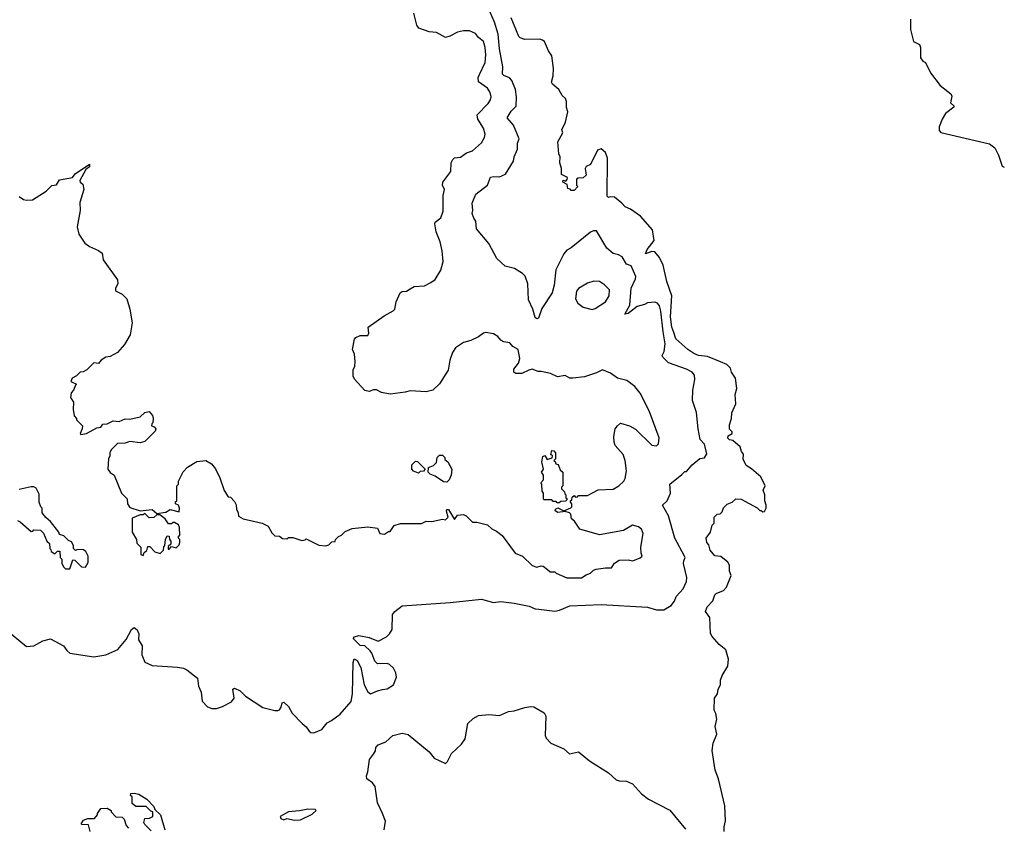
# Model space of a CAD drawing. Extents: x 1861455 to 2058065, y 200073 to 437907.
# Tile 548 of 574: x 2036349 to 2042930, y 359472 to 364871. Entities that reach past the tile are written whole.
import ezdxf

# ---------------------------------------------------------------- set-up
doc = ezdxf.new("R2010")
doc.units = 0

msp = doc.modelspace()

# ---------------------------------------------------------------- linework, layer by layer
at = {"layer": '0CON05XD'}
for points in [[(2036255.6, 360795.6), (2036395, 360680), (2036445, 360684.2), (2036505, 360718.6), (2036555, 360732), (2036643.3, 360685), (2036664.2, 360654.2), (2036685, 360636.2), (2036845, 360611.2), (2036925, 360623.8), (2037005, 360660), (2037062.1, 360727.9), (2037097.5, 360795), (2037115, 360807.5), (2037135, 360792.5), (2037146, 360765), (2037144, 360725), (2037167.1, 360685), (2037166, 360625), (2037185, 360576.7), (2037235, 360553.3), (2037405, 360543.3), (2037445, 360536.7), (2037465.4, 360525.4), (2037538.3, 360468.3), (2037544.2, 360415), (2037561.2, 360375), (2037570, 360315), (2037605, 360277.5), (2037633, 360267), (2037665, 360266.7), (2037705, 360278.8), (2037765, 360310), (2037783.3, 360335), (2037773.3, 360395), (2037785, 360402.5), (2037822.5, 360385), (2037858.3, 360348.3), (2037975, 360273.3), (2038055, 360252.5), (2038075, 360253.3), (2038085, 360257.5), (2038096.7, 360275), (2038102.5, 360305), (2038115, 360307.5), (2038145, 360278.8), (2038170, 360235), (2038236.1, 360166.1), (2038265, 360144.4), (2038284.8, 360114.8), (2038295.7, 360105.8), (2038315, 360103.6), (2038368.9, 360125), (2038405, 360171.2), (2038434.1, 360185.9), (2038490.9, 360229.1), (2038565, 360314), (2038574.5, 360365), (2038577.3, 360572.7), (2038585, 360597.5), (2038605, 360586.7), (2038629.7, 360539.7), (2038652.5, 360425), (2038675, 360376.7), (2038695, 360363.8), (2038740, 360385), (2038773, 360393), (2038805, 360397.5), (2038847.5, 360425), (2038867.5, 360475), (2038862.5, 360505), (2038847.5, 360535), (2038820.7, 360560.7), (2038805, 360566.7), (2038740, 360565), (2038723, 360583), (2038703.8, 360635), (2038691.5, 360651.5), (2038655, 360684.4), (2038625, 360686.2), (2038577.5, 360735), (2038587.5, 360745), (2038616.1, 360753.9), (2038685, 360740.8), (2038745, 360716.7), (2038800, 360745), (2038821.2, 360765), (2038838, 360795), (2038840.8, 360895), (2038855.8, 360915), (2038905, 360952.2), (2039225.4, 360974.6), (2039435, 360996), (2039515, 360974.4), (2039565, 360980.5), (2039655, 360970.9), (2039755, 360949.6), (2039795, 360932.4), (2039819.4, 360930.6), (2039925, 360915.9), (2039957.6, 360922.4), (2040025, 360952.7), (2040235, 360961.1), (2040545, 360944.4), (2040605, 360926), (2040653.6, 360926.4), (2040702.5, 360955), (2040726.1, 360983.9), (2040737.5, 361015), (2040783.6, 361066.4), (2040805.8, 361114.2), (2040808.3, 361141.7), (2040786.7, 361235), (2040787, 361253), (2040796.7, 361275), (2040793.3, 361285), (2040728.5, 361405), (2040685, 361553.3), (2040646.2, 361625), (2040675.8, 361655), (2040698.8, 361705), (2040693.8, 361765), (2040775, 361830), (2040795, 361850), (2040805, 361850), (2040842.5, 361895), (2040895, 361937.5), (2040925, 361942.5), (2040940.7, 361969.3), (2040925, 362032.5), (2040896.7, 362065), (2040883.3, 362135), (2040873.3, 362245), (2040846.7, 362325), (2040847.5, 362395), (2040861.2, 362465), (2040858.8, 362495), (2040843.3, 362515), (2040805.6, 362535.6), (2040685, 362576.7), (2040647.5, 362615), (2040642.5, 362625), (2040657.5, 362652.5), (2040663.1, 362705), (2040648.7, 362785), (2040635, 362922.5), (2040625, 362957.5), (2040612.5, 362975), (2040595, 362983.3), (2040545, 362978.8), (2040525, 362966.7), (2040475, 362953.3), (2040415, 362907.5), (2040393, 362903), (2040427, 362963), (2040435.7, 363075), (2040465, 363137.5), (2040467.5, 363155), (2040435, 363226.2), (2040405, 363236.7), (2040376.2, 363285), (2040351.2, 363298.8), (2040315, 363308.8), (2040274.1, 363344.1), (2040205, 363460), (2040185, 363460), (2040165, 363450), (2040035, 363346.2), (2040005, 363330), (2039985, 363306.2), (2039932, 363198), (2039920.8, 363095), (2039907.1, 363045), (2039840, 362940), (2039817.5, 362875), (2039805, 362870), (2039795, 362880), (2039779.2, 362935), (2039748.8, 362998.8), (2039746.4, 363105), (2039726.6, 363156.6), (2039710, 363175), (2039656.8, 363206.8), (2039593.2, 363223.2), (2039537.5, 363275), (2039483.6, 363373.6), (2039402.4, 363472.4), (2039397.5, 363525), (2039384.3, 363544.3), (2039374, 363575), (2039378.8, 363595), (2039374, 363645), (2039397.5, 363705), (2039475.9, 363764.1), (2039495, 363817.5), (2039515, 363823.3), (2039555, 363820), (2039595, 363837.5), (2039648.8, 363925), (2039653.8, 363955), (2039676.2, 364005), (2039676.7, 364045), (2039686.7, 364075), (2039650, 364165), (2039607.5, 364215), (2039635, 364258.8), (2039667.3, 364292.7), (2039668.8, 364355), (2039662, 364405), (2039638, 364465), (2039621.9, 364481.9), (2039585, 364496.7), (2039576.1, 364506.1), (2039579.2, 364555), (2039555.4, 364675), (2039547.5, 364775), (2039523.1, 364855), (2039492.5, 364925)], [(2037912.5, 361517.5), (2037970, 361505), (2038010, 361485), (2038035, 361440), (2038055, 361420), (2038085, 361417.5), (2038105, 361402.5), (2038135, 361400), (2038145, 361410), (2038175, 361410), (2038235, 361390), (2038257, 361393), (2038265, 361400), (2038348.3, 361358.3), (2038395, 361352.5), (2038415, 361360), (2038435, 361380), (2038458.3, 361381.7), (2038460, 361395), (2038480, 361415), (2038500, 361425), (2038525, 361450), (2038570.7, 361469.3), (2038675, 361480), (2038741.7, 361471.7), (2038757, 361437), (2038788.3, 361431.7), (2038815, 361450), (2038825, 361450), (2038851.2, 361488.8), (2038895, 361503.3), (2039035, 361503.3), (2039065, 361517.5), (2039103, 361517), (2039175, 361532.5), (2039195, 361527.5), (2039213.3, 361545), (2039202.5, 361585), (2039205, 361597.5), (2039215, 361597.5), (2039255, 361530), (2039275, 361557.5), (2039315, 361562.5), (2039333, 361553), (2039375, 361512.5), (2039405, 361512.5), (2039475, 361493.3), (2039505, 361466.7), (2039535, 361452.5), (2039573, 361423), (2039660, 361305), (2039710, 361285), (2039775, 361222.5), (2039805, 361210), (2039835, 361220), (2039847, 361217), (2039876.4, 361196.4), (2039895, 361180), (2039925, 361180), (2039935, 361170), (2040005, 361140), (2040105, 361140), (2040135, 361160), (2040165, 361170), (2040185, 361190), (2040203, 361197), (2040265, 361207.5), (2040305, 361207.5), (2040325, 361237.5), (2040355, 361257.5), (2040415, 361260), (2040446.4, 361253.6), (2040495, 361272.5), (2040510, 361285), (2040502.5, 361305), (2040500, 361345), (2040515.8, 361435), (2040504, 361465), (2040485, 361480.8), (2040445, 361492), (2040385, 361456.2), (2040225, 361427.5), (2040093.9, 361463.9), (2040058.3, 361518.3), (2040037.5, 361535), (2040032.5, 361565), (2040023.6, 361573.6), (2039995, 361583.3), (2039946.4, 361576.4), (2039928.3, 361588.3), (2039930.7, 361599.3), (2039945, 361607.5), (2039985, 361587.5), (2040032.5, 361607.5), (2040040, 361615), (2040040, 361635), (2040030, 361645), (2040030, 361655), (2040038.3, 361661.7), (2040041.7, 361678.3), (2040055, 361690), (2040065, 361680), (2040078.3, 361681.7), (2040085, 361690), (2040145, 361690), (2040215, 361727.5), (2040315, 361733.3), (2040352.5, 361755), (2040387.5, 361785), (2040396.1, 361803.9), (2040403.8, 361855), (2040396.2, 361925), (2040383.3, 361965), (2040330, 362025), (2040323, 362047), (2040320, 362085), (2040330, 362135), (2040343.6, 362156.4), (2040365, 362172.5), (2040425, 362156.7), (2040465, 362133.3), (2040575, 362027.5), (2040605, 362022.5), (2040617.5, 362035), (2040622.5, 362075), (2040556.7, 362255), (2040496.7, 362375), (2040459.6, 362419.5), (2040407.7, 362457.7), (2040345, 362473.3), (2040297.7, 362507.7), (2040245, 362530), (2040205, 362510), (2040125, 362483.3), (2040045, 362473.3), (2040025, 362473.3), (2039995, 362492.5), (2039943.6, 362483.6), (2039896.4, 362506.4), (2039835, 362520), (2039815, 362518.8), (2039775, 362534), (2039751.2, 362528.8), (2039705, 362506), (2039665, 362506.7), (2039652.5, 362515), (2039652.5, 362535), (2039682.5, 362575), (2039691.2, 362605), (2039680, 362665), (2039646.1, 362686.1), (2039625, 362710), (2039585, 362716.7), (2039565, 362727.5), (2039545, 362752.5), (2039515, 362770), (2039465, 362780), (2039450, 362775), (2039415, 362750), (2039365, 362726.2), (2039315, 362713.3), (2039262.3, 362677.7), (2039241.2, 362645), (2039224.2, 362595.8), (2039212.7, 362527.3), (2039154, 362436), (2039110, 362395), (2039065, 362383.3), (2038959.3, 362390.7), (2038925, 362380), (2038825, 362367.5), (2038768.3, 362378.3), (2038735, 362396), (2038715, 362396.2), (2038684.1, 362385.9), (2038655, 362392.5), (2038587.8, 362467.8), (2038578.3, 362488.3), (2038578.8, 362531.2), (2038590, 362555), (2038591.2, 362585), (2038586.2, 362635), (2038573.3, 362665), (2038587.5, 362735), (2038595, 362746.7), (2038625, 362760), (2038675, 362760), (2038682.5, 362775), (2038677.5, 362815), (2038785, 362890), (2038845.9, 362924.1), (2038856, 362935), (2038866, 362985), (2038891.2, 363045), (2038905, 363053.8), (2038935, 363056.2), (2038958, 363072), (2038985, 363086.7), (2039055, 363091.2), (2039096.1, 363113.9), (2039126.7, 363135), (2039163.6, 363196.4), (2039178.8, 363255), (2039173.6, 363326.4), (2039160, 363385), (2039133, 363453), (2039123.3, 363506.7), (2039125, 363516.2), (2039164.2, 363545.8), (2039179.4, 363590.6), (2039178.8, 363695), (2039187.5, 363735), (2039175.6, 363765), (2039178.1, 363785), (2039231.2, 363855), (2039233.3, 363915), (2039245, 363936.7), (2039255, 363946.2), (2039295, 363951.2), (2039335, 363980), (2039375, 363993.8), (2039435, 364046.7), (2039455.8, 364084.2), (2039459.2, 364105), (2039450, 364145), (2039411.4, 364205), (2039406, 364234), (2039479.3, 364310.7), (2039496, 364335), (2039500, 364355), (2039494.2, 364385), (2039475, 364412), (2039415.3, 364455.3), (2039412.7, 364485), (2039422.7, 364505), (2039459.4, 364585), (2039465.5, 364635), (2039461.1, 364685), (2039448, 364725), (2039415, 364751.2), (2039395, 364778.8), (2039355, 364795.8), (2039314.4, 364795.6), (2039275, 364786.9), (2039225, 364760), (2039195, 364752.5), (2039135, 364786.2), (2039085, 364788.8), (2039017.5, 364815), (2039004, 364835), (2038982.9, 364915)], [(2041056.7, 359445), (2041056.7, 359475), (2041066.2, 359515), (2041061.2, 359615), (2041020, 359795), (2040998, 359855), (2040976.2, 359985), (2040983.3, 360035), (2041007.5, 360095), (2040997.5, 360145), (2041007.5, 360195), (2041001.7, 360231.7), (2040990, 360255), (2040993.3, 360335), (2041012.5, 360365), (2041017.5, 360395), (2041032.5, 360425), (2041033.8, 360455), (2041044.1, 360485.9), (2041081.7, 360548.3), (2041086.7, 360595), (2041068.3, 360658.3), (2041025, 360693.3), (2040976.4, 360746.4), (2040967, 360767), (2040962.5, 360875), (2040932, 360915), (2040944.2, 360945), (2040982, 360985), (2040995, 361026.2), (2041005, 361035.8), (2041053.3, 361055), (2041073, 361077), (2041104, 361155), (2041093.8, 361185), (2041093.3, 361225), (2041081.2, 361245), (2041035, 361282.5), (2040995, 361287.5), (2040963.8, 361323.8), (2040955, 361360), (2040942.5, 361375), (2040937.5, 361405), (2040966.1, 361443.9), (2040978.3, 361491.7), (2040990, 361505), (2040990, 361545), (2041010, 361565), (2041031.7, 361568.3), (2041045, 361580), (2041053, 361607), (2041077, 361633), (2041110, 361645), (2041135, 361667.5), (2041170, 361665), (2041277, 361607), (2041295, 361590), (2041305, 361590), (2041315, 361580), (2041327, 361583), (2041337.5, 361605), (2041337.5, 361625), (2041330, 361655), (2041330, 361695), (2041317.5, 361725), (2041332.5, 361755), (2041302.5, 361815), (2041239.3, 361869.3), (2041205, 361890), (2041183.6, 361933.6), (2041186.4, 361966.4), (2041172.5, 361985), (2041163.3, 362015), (2041115, 362057.5), (2041093, 362063), (2041083, 362073), (2041085, 362090), (2041110, 362105), (2041110, 362115), (2041093, 362133), (2041093, 362163), (2041107.5, 362205), (2041108.3, 362241.7), (2041136.4, 362303.6), (2041130, 362365), (2041142.5, 362405), (2041132.5, 362475), (2041107.5, 362515), (2041100.7, 362540.7), (2041075, 362565.8), (2041033.9, 362583.9), (2040945, 362618.9), (2040885.7, 362625.7), (2040855, 362638.8), (2040813.8, 362665), (2040735, 362738), (2040720, 362780), (2040708.8, 362815), (2040699.2, 362885), (2040708.2, 363025), (2040675, 363120), (2040649.8, 363229.8), (2040625, 363281.2), (2040595, 363318.8), (2040575, 363321.2), (2040532.5, 363305), (2040543.3, 363335), (2040590, 363395), (2040579.2, 363465), (2040497.9, 363557.9), (2040432.5, 363605), (2040395, 363620), (2040373.8, 363645), (2040325, 363683.3), (2040295, 363687.5), (2040285, 363682.5), (2040275, 363690), (2040276.9, 363945), (2040265, 363982.5), (2040235, 364006.7), (2040210.7, 363999.3), (2040165, 363902.5), (2040135, 363890), (2040127.5, 363875), (2040135, 363832.5), (2040115, 363812.5), (2040081.7, 363811.7), (2040070, 363805), (2040070, 363765), (2040080, 363755), (2040055, 363730), (2040035, 363730), (2040028.3, 363738.3), (2040011.7, 363741.7), (2040008.3, 363768.3), (2039980, 363785), (2039981.7, 363798.3), (2039998.3, 363791.7), (2040008.3, 363801.7), (2040010, 363815), (2039970, 363835), (2039970, 363875), (2039960, 363915), (2039962.5, 363955), (2039953.3, 363975), (2039946.4, 364053.6), (2039980, 364115), (2039972.5, 364135), (2039997.5, 364185), (2040013.3, 364255), (2040003.9, 364283.9), (2040003.3, 364325), (2039996.7, 364345), (2039973.9, 364363.9), (2039952.5, 364405), (2039910.7, 364440.7), (2039903.6, 364453.6), (2039913.8, 364495), (2039916.7, 364545), (2039905, 364630), (2039883, 364663), (2039857.5, 364725), (2039842.5, 364735), (2039825, 364740), (2039725, 364738), (2039695, 364748.8), (2039685, 364758.8), (2039632.9, 364882.9)], [(2042302.5, 364875), (2042302.5, 364805), (2042322.5, 364725), (2042362.5, 364705), (2042370, 364685), (2042370, 364615), (2042385, 364593.3), (2042403.6, 364583.6), (2042436.7, 364515), (2042500.4, 364430.5), (2042572.5, 364375), (2042579.3, 364359.3), (2042570, 364315), (2042592.5, 364295), (2042592.5, 364285), (2042536.1, 364243.9), (2042514.2, 364205), (2042493.8, 364153.8), (2042495, 364130), (2042506.4, 364116.4), (2042831.7, 364041.7), (2042865.8, 364015), (2042891.4, 363965), (2042915, 363891.2), (2042929.7, 363885.9)], [(2036345, 363688.1), (2036375, 363669.2), (2036395, 363664), (2036435, 363666), (2036526.1, 363723.9), (2036565, 363762.5), (2036595, 363767.5), (2036615, 363800), (2036703.3, 363815), (2036720.6, 363839.4), (2036815, 363906), (2036815, 363887.5), (2036791.7, 363868.3), (2036751.2, 363795), (2036753.6, 363783.6), (2036771.7, 363771.7), (2036777.5, 363735), (2036751.4, 363648.6), (2036752.9, 363595), (2036732.5, 363485), (2036745, 363437.5), (2036785, 363376.7), (2036815, 363354), (2036875, 363328), (2036900, 363310), (2036908.1, 363265), (2037002.8, 363132.8), (2037005.8, 363105), (2036988.8, 363075), (2036989.3, 363059.3), (2037035, 363036.2), (2037065.8, 363005), (2037085.8, 362935), (2037100, 362845), (2037086.7, 362765), (2037050, 362700), (2037003.3, 362645), (2036955, 362618.8), (2036925, 362613.8), (2036894.2, 362595.8), (2036875, 362572.5), (2036845, 362576.7), (2036798.8, 362531.2), (2036773.3, 362516.7), (2036752.5, 362515), (2036730, 362490), (2036700, 362475), (2036691.7, 362451.7), (2036730, 362435), (2036721.7, 362428.3), (2036710, 362395), (2036693, 362377), (2036690, 362345), (2036710, 362315), (2036707.5, 362265), (2036713, 362223), (2036730, 362205), (2036730, 362195), (2036770, 362155), (2036767.5, 362135), (2036752.5, 362105), (2036758.3, 362098.3), (2036795, 362104.3), (2036865, 362142), (2036892.5, 362147.5), (2036905, 362166.7), (2036935, 362170), (2036975, 362188.8), (2037015, 362185.8), (2037033.8, 362193.8), (2037055, 362203.1), (2037085, 362200.8), (2037155, 362216.2), (2037185, 362244), (2037215, 362252.5), (2037237.5, 362225), (2037242.5, 362205), (2037240, 362175), (2037231.7, 362168.3), (2037230, 362155), (2037248.3, 362148.3), (2037260, 362135), (2037255, 362120), (2037185, 362050), (2037155, 362042.5), (2037085, 362050), (2037055, 362040), (2037003, 362037), (2036960, 361995), (2036952.5, 361975), (2036952.5, 361955), (2036942.5, 361935), (2036937.5, 361865), (2036953.6, 361843.6), (2036980, 361825), (2037030, 361705), (2037067, 361667), (2037070, 361635), (2037085, 361610), (2037155, 361587.5), (2037235, 361596.2), (2037265, 361570), (2037325, 361577.5), (2037355, 361597.5), (2037415, 361580), (2037417.5, 361605), (2037410, 361625), (2037390, 361635), (2037391.7, 361648.3), (2037400, 361655), (2037400, 361755), (2037410, 361765), (2037410, 361785), (2037441.2, 361848.8), (2037470, 361880), (2037533, 361917), (2037593.6, 361923.6), (2037631.7, 361901.7), (2037658.3, 361868.3), (2037687.7, 361807.7), (2037715, 361722.5), (2037741.7, 361681.7), (2037758.3, 361678.3), (2037785, 361650), (2037797, 361627), (2037798.3, 361598.3), (2037810, 361575), (2037811.7, 361551.7), (2037843.6, 361533.6), (2037912.5, 361517.5)], [(2040175, 362934.2), (2040195, 362940), (2040265, 362984), (2040288, 363025), (2040292, 363065), (2040258.8, 363098.8), (2040225, 363120), (2040187, 363123), (2040145, 363110), (2040085, 363073.3), (2040071.2, 363055), (2040063.3, 363005), (2040080, 362975), (2040115, 362950), (2040175, 362934.2)], [(2039955, 361640), (2039941.7, 361641.7), (2039935, 361650), (2039915, 361650), (2039905, 361660), (2039855, 361660), (2039850, 361665), (2039850, 361705), (2039841.7, 361718.3), (2039840, 361765), (2039832.5, 361775), (2039850, 361795), (2039850, 361825), (2039837.5, 361845), (2039850, 361865), (2039840, 361915), (2039845, 361950), (2039858.3, 361958.3), (2039875, 361930), (2039908.3, 361941.7), (2039910, 361955), (2039900, 361965), (2039905, 361990), (2039918.3, 361988.3), (2039930, 361975), (2039930, 361935), (2039920, 361925), (2039928.3, 361918.3), (2039931.7, 361901.7), (2039948.3, 361898.3), (2039961.7, 361861.7), (2039980, 361845), (2039980, 361755), (2039970, 361745), (2039970, 361735), (2039990, 361715), (2039991.7, 361701.7), (2040000, 361695), (2040000, 361675), (2040010, 361665), (2039997, 361653), (2039965, 361650), (2039955, 361640)], [(2039015, 361840), (2038981.7, 361851.7), (2038970, 361865), (2038970, 361895), (2038995, 361920), (2039008.3, 361918.3), (2039060, 361865), (2039048.3, 361851.7), (2039025, 361850), (2039015, 361840)], [(2039205, 361780), (2039181.7, 361781.7), (2039125, 361820), (2039091.7, 361831.7), (2039080, 361845), (2039081.7, 361878.3), (2039115, 361890), (2039135, 361910), (2039140, 361945), (2039155, 361960), (2039175, 361960), (2039190, 361945), (2039191.7, 361931.7), (2039210, 361915), (2039236.7, 361865), (2039232.5, 361825), (2039220, 361795), (2039205, 361780)], [(2036685, 361200), (2036705, 361260), (2036718.3, 361258.3), (2036763, 361213), (2036788.3, 361211.7), (2036807, 361243), (2036807.5, 361285), (2036792.5, 361315), (2036775, 361327.5), (2036735, 361330), (2036721.7, 361321.7), (2036710, 361335), (2036710, 361355), (2036695, 361380), (2036675, 361390), (2036645, 361420), (2036615, 361430), (2036610, 361445), (2036556.4, 361516.4), (2036523.6, 361543.6), (2036500, 361575), (2036500, 361605), (2036490, 361615), (2036480, 361645), (2036479.3, 361699.3), (2036460, 361740), (2036445, 361747.5), (2036425, 361747.5), (2036345, 361730)], [(2036335, 361522.5), (2036353.3, 361513.3), (2036425, 361450), (2036438.3, 361451.7), (2036445, 361460), (2036488.3, 361458.3), (2036508.3, 361438.3), (2036530, 361385), (2036548.3, 361368.3), (2036550, 361335), (2036558.3, 361328.3), (2036560, 361315), (2036585, 361300), (2036601.7, 361318.3), (2036618.3, 361318.3), (2036620, 361275), (2036630, 361265), (2036631.7, 361238.3), (2036643, 361213), (2036655, 361200), (2036685, 361200)], [(2037175, 361290), (2037181.7, 361308.3), (2037198.3, 361321.7), (2037205, 361350), (2037218.3, 361348.3), (2037253, 361313), (2037288.3, 361301.7), (2037310, 361325), (2037313, 361347), (2037320, 361355), (2037323, 361397), (2037335, 361420), (2037348.3, 361418.3), (2037350, 361395), (2037360, 361385), (2037360, 361365), (2037341.7, 361348.3), (2037341.7, 361331.7), (2037348.3, 361331.7), (2037365, 361350), (2037395, 361340), (2037415, 361360), (2037420, 361375), (2037420, 361395), (2037410, 361405), (2037411.7, 361418.3), (2037420, 361425), (2037417.5, 361475), (2037410, 361495), (2037385, 361510), (2037375, 361510), (2037365, 361500), (2037345, 361500), (2037322.5, 361535), (2037285, 361560), (2037265, 361560), (2037245, 361542.5), (2037215, 361540), (2037185, 361570), (2037175, 361560), (2037155, 361560), (2037101.7, 361538.3), (2037100, 361445), (2037130, 361395), (2037131.7, 361371.7), (2037160, 361345), (2037160, 361295), (2037175, 361290)], [(2038786.2, 359455), (2038793.9, 359513.9), (2038774.3, 359564.3), (2038741.4, 359635), (2038724.2, 359745), (2038708.3, 359768.3), (2038670, 359795), (2038666.7, 359815), (2038677.1, 359842.9), (2038686.2, 359925), (2038715, 359960), (2038727, 359983), (2038730, 360005), (2038745, 360022.5), (2038796.9, 360043.1), (2038843.8, 360085), (2038905, 360102.2), (2038945, 360092.9), (2039085, 359977.5), (2039120, 359935), (2039195, 359897.5), (2039208.3, 359911.7), (2039235, 359966.2), (2039302.1, 360027.9), (2039325.6, 360064.4), (2039343.9, 360166.1), (2039380.7, 360199.3), (2039415, 360220), (2039484, 360226), (2039555, 360220), (2039616.4, 360246.4), (2039655, 360250), (2039725, 360273.8), (2039765, 360280), (2039785, 360277.5), (2039855, 360236.7), (2039865.8, 360215), (2039860.8, 360085), (2039868.3, 360068.3), (2039898.8, 360035), (2039985.7, 359995.7), (2040023.6, 359963.6), (2040085, 359976.7), (2040156.4, 359916.4), (2040284, 359835), (2040335, 359790), (2040355, 359782), (2040405, 359780), (2040445, 359762.5), (2040506.1, 359696.1), (2040550.9, 359660.9), (2040695, 359586.9), (2040799.8, 359459.8)], [(2037228.3, 359448.3), (2037185, 359490), (2037180, 359505), (2037185, 359530), (2037217, 359533), (2037240, 359545), (2037240, 359575), (2037225, 359580), (2037195, 359610), (2037125, 359610), (2037101.7, 359631.7), (2037100, 359675), (2037090, 359685), (2037091.7, 359698.3), (2037115, 359700), (2037145, 359692.5), (2037199.3, 359659.3), (2037245, 359610), (2037251.7, 359591.7), (2037290, 359555), (2037320, 359455)], [(2036820, 359445), (2036808.3, 359488.3), (2036765, 359490), (2036760, 359495), (2036775, 359520), (2036805, 359530), (2036848.3, 359531.7), (2036870, 359555), (2036870, 359565), (2036891.7, 359598.3), (2036935, 359600), (2036960, 359585), (2036960, 359575), (2036991.7, 359541.7), (2037035, 359540), (2037047, 359527), (2037060, 359485), (2037077, 359467)], [(2038185, 359520), (2038225, 359522.5), (2038305, 359560), (2038330, 359585), (2038325, 359590), (2038275, 359593.3), (2038218.3, 359581.7), (2038145, 359576), (2038090, 359545), (2038095, 359530), (2038115, 359522.5), (2038135, 359530), (2038185, 359520)]]:
    msp.add_lwpolyline(points, dxfattribs=at)

doc.saveas('drawing.dxf')
